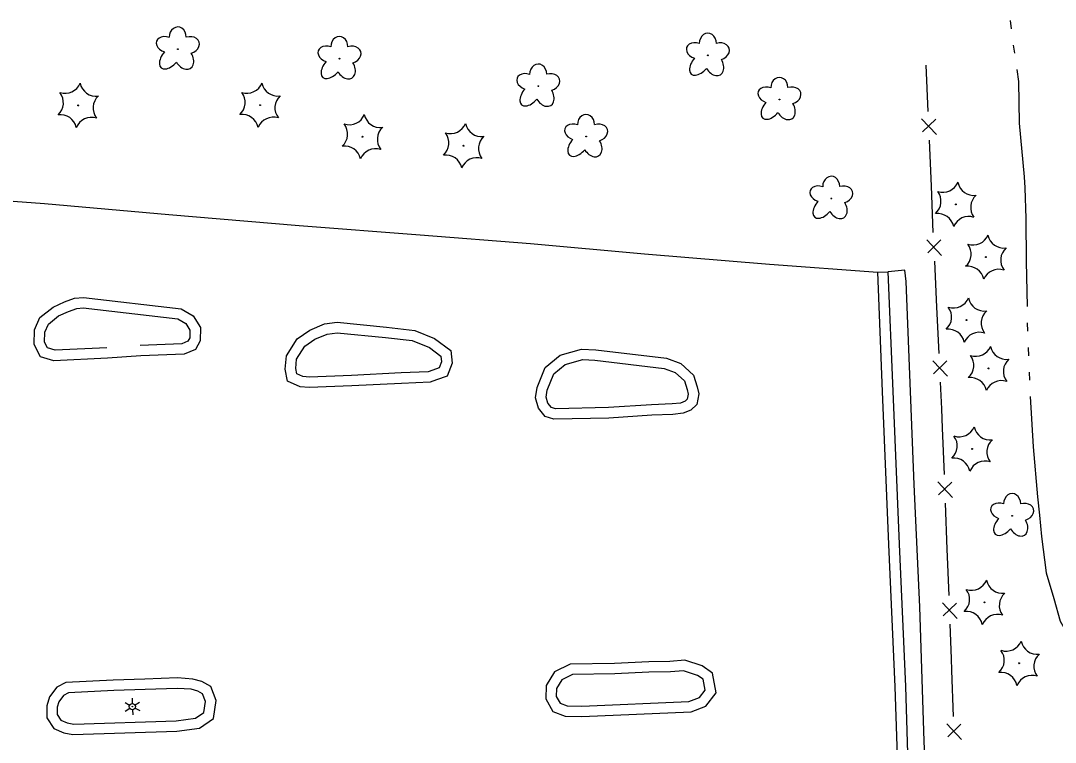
# Model space of a CAD drawing. Extents: x 588843 to 2552415, y 180129 to 269402.
# Drawn here: x 606644.2 to 606892.8, y 183050.6 to 183224 of the extents above; entities that cross this region are included whole.
import ezdxf

# ---------------------------------------------------------------- set-up
doc = ezdxf.new("R2010")
doc.units = 0
for name, color, linetype in [('E_DWY', 7, 'Continuous'), ('E_FEN_P', 7, 'Continuous'), ('E_LAND_Vegetation', 7, 'Continuous'), ('E_LTG', 7, 'Continuous'), ('E_PATH_Sidewalk', 7, 'Continuous'), ('E_WTR_P', 7, 'Continuous')]:
    doc.layers.add(name, color=color, linetype=linetype)

# ---------------------------------------------------------------- blocks, each defined once
blk = doc.blocks.new('CTRE_3')
at = {"layer": 'E_LAND_Vegetation'}
blk.add_circle((0, 0), 0.733, dxfattribs=at)
for centre, start, end in [((-39.3, 29.4), 280.2067, 5.9716), ((5.9, 49), 220.2113, 305.9762), ((45.4, 19.3), 160.2113, 245.9762), ((-45.4, -19.3), 340.2113, 65.9762), ((39.5, -29.6), 100.2511, 185.9272), ((-5.9, -49), 40.2113, 125.9762)]:
    blk.add_arc(centre, 25.8, start, end, dxfattribs=at)
blk = doc.blocks.new('DTRE_3')
at = {"layer": 'E_LAND_Vegetation'}
blk.add_circle((-0.6, 0), 0.601, dxfattribs=at)
for centre, major_axis, ratio in [((-6.1, 17.5), (4.5, -16.3), 0.782863), ((13.3, 9), (-17.3, -9.6), 0.691916), ((-19.3, 0.5), (16.2, -0.4), 0.832022), ((-8.2, -17.2), (5.9, 15.9), 0.716896), ((11.6, -12.2), (-16.4, 15), 0.560249)]:
    blk.add_ellipse(centre, major_axis=major_axis, ratio=ratio, start_param=1.570796, end_param=4.712389, dxfattribs=at)
blk = doc.blocks.new('LPOL_3')
at = {"layer": 'E_LTG'}
for p, q in [((-13.1, 0), (-4.9, 0)), ((-2.5, 4.3), (-6.6, 11.4)), ((2.5, 4.3), (6.6, 11.4)), ((4.9, 0), (13.1, 0)), ((-6.6, -11.4), (-2.5, -4.3)), ((6.6, -11.4), (2.5, -4.3))]:
    blk.add_line(p, q, dxfattribs=at)
for radius in [4.92, 4.92, 4.92, 0.41]:
    blk.add_circle((0, 0), radius, dxfattribs=at)

msp = doc.modelspace()

# ---------------------------------------------------------------- linework, layer by layer
at = {"layer": 'E_DWY'}
for points in [[(606630.51, 183181.56), (606649.93, 183180.1), (606679.81, 183177.43), (606711.12, 183174.8), (606740.2, 183172.53), (606766.69, 183170.44), (606794.06, 183167.96), (606824.12, 183165.47), (606850.12, 183163.59), (606852.52, 183163.69)], [(606854.32, 183063.89), (606852.8, 183098.12), (606851.27, 183134.87), (606850.12, 183163.59)], [(606856.82, 183064), (606855.29, 183098.23), (606853.77, 183134.97), (606852.62, 183163.69)], [(606664.94, 183145.39), (606652.53, 183144.79), (606650.69, 183145.35), (606649.97, 183146.74), (606650.06, 183149.18), (606650.91, 183151.1), (606653.33, 183153.05), (606655.71, 183154.13), (606657.69, 183154.84), (606659.26, 183154.97), (606681.98, 183152.35), (606683.89, 183151.2), (606684.9, 183149.6), (606684.83, 183147.75), (606684.41, 183146.99), (606682.92, 183146.36), (606672.96, 183145.96)], [(606837.11, 182981), (606857.19, 182981.8), (606856.95, 182994.75), (606855.96, 183017.3), (606854.97, 183042.52), (606854.32, 183063.92)], [(606837.21, 182978.5), (606859.73, 182979.4), (606859.45, 182994.83), (606858.45, 183017.4), (606857.46, 183042.61), (606856.82, 183064)]]:
    msp.add_lwpolyline(points, dxfattribs=at)
for points in [[(606665.06, 183142.89), (606652.21, 183142.27), (606648.96, 183143.26), (606647.44, 183146.17), (606647.58, 183149.75), (606648.87, 183152.66), (606652, 183155.2), (606654.77, 183156.45), (606657.15, 183157.3), (606659.29, 183157.48), (606682.81, 183154.77), (606685.69, 183153.04), (606687.43, 183150.28), (606687.31, 183147.07), (606686.19, 183145.02), (606683.48, 183143.88), (606673.06, 183143.46)], [(606723.8, 183136.23), (606713.57, 183135.83), (606711.34, 183136.05), (606708.34, 183137.38), (606707.79, 183140.28), (606708.05, 183143.46), (606710.62, 183147.56), (606713.66, 183149.66), (606717.19, 183151.15), (606720.26, 183151.52), (606732.12, 183150.37), (606738.9, 183149.59), (606743.64, 183147.62), (606747.52, 183144.72), (606747.84, 183141.68), (606746.68, 183138.6), (606744.12, 183137.68), (606742.57, 183137.11), (606735.72, 183136.85)], [(606723.7, 183138.73), (606713.64, 183138.34), (606711.99, 183138.5), (606710.55, 183139.14), (606710.31, 183140.41), (606710.49, 183142.65), (606712.46, 183145.79), (606714.87, 183147.46), (606717.84, 183148.71), (606720.29, 183149.01), (606731.86, 183147.88), (606738.27, 183147.15), (606742.4, 183145.43), (606745.15, 183143.38), (606745.29, 183142.01), (606744.75, 183140.56), (606743.26, 183140.03), (606742.08, 183139.59), (606735.63, 183139.35)], [(606785.51, 183128.51), (606772.27, 183128.21), (606770.23, 183128.91), (606768.61, 183130.85), (606767.87, 183133.37), (606768.26, 183135.86), (606770.23, 183140.65), (606773.83, 183143.62), (606778.96, 183145.08), (606782.38, 183144.94), (606799.37, 183142.9), (606802.82, 183141.64), (606805.82, 183138.83), (606806.76, 183136.05), (606807.16, 183134.33), (606806.66, 183131.74), (606805.22, 183130.41), (606803.38, 183129.66), (606800.89, 183129.4), (606795.82, 183129.19)], [(606785.45, 183131.01), (606772.66, 183130.72), (606771.7, 183131.05), (606770.86, 183132.05), (606770.43, 183133.53), (606770.69, 183135.18), (606772.3, 183139.12), (606775.02, 183141.36), (606779.26, 183142.56), (606782.18, 183142.45), (606798.79, 183140.45), (606801.48, 183139.47), (606803.65, 183137.44), (606804.35, 183135.36), (606804.6, 183134.28), (606804.36, 183133.02), (606803.85, 183132.55), (606802.76, 183132.11), (606800.71, 183131.89), (606795.72, 183131.69)], [(606786.9, 183069.52), (606776.19, 183069.32), (606772.44, 183067.48), (606770.48, 183064.19), (606770.36, 183060.99), (606772.08, 183057.99), (606775.03, 183056.88), (606779.05, 183056.73), (606805.25, 183057.92), (606808.85, 183059.28), (606811.31, 183062.42), (606810.44, 183067.19), (606807.96, 183068.92), (606803.75, 183070.29), (606800.2, 183069.99), (606795.11, 183069.89)], [(606786.94, 183067.02), (606776.79, 183066.83), (606774.21, 183065.56), (606772.96, 183063.46), (606772.88, 183061.61), (606773.8, 183060.01), (606775.53, 183059.36), (606779.04, 183059.23), (606804.74, 183060.39), (606807.31, 183061.37), (606808.65, 183063.07), (606808.16, 183065.73), (606806.83, 183066.66), (606803.46, 183067.76), (606800.33, 183067.49), (606795.15, 183067.39)], [(606666.48, 183065.53), (606655.07, 183064.94), (606652.89, 183063.78), (606651.18, 183061.48), (606650.48, 183059.34), (606650.53, 183056.46), (606652.16, 183053.91), (606654.63, 183052.87), (606656.8, 183052.4), (606681.75, 183053.24), (606687.17, 183053.93), (606690.57, 183056.28), (606691.22, 183060.61), (606689.95, 183063.97), (606687.74, 183065.18), (606685.57, 183065.78), (606681.88, 183066.03), (606674.03, 183065.73)], [(606666.61, 183063.03), (606655.76, 183062.47), (606654.56, 183061.83), (606653.43, 183060.32), (606652.99, 183058.97), (606653.02, 183057.21), (606653.85, 183055.91), (606655.38, 183055.27), (606657.03, 183054.91), (606681.55, 183055.73), (606686.25, 183056.33), (606688.25, 183057.72), (606688.65, 183060.34), (606687.94, 183062.22), (606686.79, 183062.85), (606685.15, 183063.3), (606681.84, 183063.52), (606674.12, 183063.23)]]:
    msp.add_lwpolyline(points, close=True, dxfattribs=at)
at = {"layer": 'E_FEN_P'}
for p, q in [((606860.65, 183200.42), (606864.18, 183196.7)), ((606864.02, 183200.39), (606860.85, 183197.34)), ((606861.89, 183171.32), (606865.44, 183167.62)), ((606865.26, 183171.31), (606862.11, 183168.24)), ((606863.31, 183142.24), (606866.86, 183138.54)), ((606866.68, 183142.23), (606863.53, 183139.16)), ((606864.54, 183113.17), (606868.06, 183109.43)), ((606867.92, 183113.13), (606864.73, 183110.09)), ((606865.66, 183084.08), (606869.17, 183080.34)), ((606869.03, 183084.03), (606865.84, 183080.99)), ((606866.72, 183054.99), (606870.23, 183051.24)), ((606870.1, 183054.93), (606866.9, 183051.9))]:
    msp.add_line(p, q, dxfattribs=at)
for points in [[(606861.65, 183213.3), (606862.13, 183202.2)], [(606862.42, 183195.32), (606862.9, 183184.22)], [(606862.9, 183184.22), (606863.37, 183173.11)], [(606863.7, 183166.24), (606864.24, 183155.13)], [(606864.24, 183155.13), (606864.78, 183144.03)], [(606865.12, 183137.16), (606865.43, 183130.73), (606865.61, 183126.05)], [(606865.61, 183126.05), (606866.03, 183114.94)], [(606866.3, 183108.07), (606866.72, 183096.96)], [(606866.72, 183096.96), (606867.15, 183085.85)], [(606867.41, 183078.97), (606867.73, 183070.74), (606867.83, 183067.86)], [(606867.83, 183067.86), (606868.22, 183056.76)]]:
    msp.add_lwpolyline(points, dxfattribs=at)
at = {"layer": 'E_PATH_Sidewalk'}
msp.add_lwpolyline([(606876.84, 182980.27), (606863.85, 182979.79), (606863.47, 183000.59), (606862.38, 183025.8), (606861.29, 183050.81), (606860.18, 183083.15), (606858.87, 183112.56), (606856.92, 183161.31), (606856.64, 183164.06), (606852.62, 183163.69)], dxfattribs=at)
at = {"layer": 'E_WTR_P'}
for points in [[(606881.88, 183224.03), (606882.14, 183222.07)], [(606882.66, 183218.17), (606882.95, 183216.22)], [(606883.51, 183212.32), (606883.93, 183209.44), (606884.04, 183199.38), (606885.3, 183186.46), (606885.4, 183183.86)], [(606885.4, 183183.86), (606885.7, 183176.49), (606885.79, 183166.15), (606885.96, 183155.31)], [(606886.02, 183151.37), (606886.09, 183149.4)], [(606886.25, 183145.47), (606886.32, 183143.5)], [(606886.48, 183139.56), (606886.55, 183137.6)], [(606886.73, 183133.66), (606887.41, 183121.6), (606888.51, 183109.56), (606888.93, 183105.19)], [(606888.93, 183105.19), (606889.42, 183100.06), (606890.55, 183091.34), (606892.36, 183085.12), (606893.91, 183079.7), (606895.14, 183077.59)]]:
    msp.add_lwpolyline(points, dxfattribs=at)

# ---------------------------------------------------------------- block references
at = {"layer": 'E_LAND_Vegetation'}
for name, p, xscale, yscale, rotation in [('DTRE_3', (606681.99, 183217.1), 0.1524003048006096, 0.15240030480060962, -88.07329007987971), ('DTRE_3', (606809.31, 183215.6), 0.1524003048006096, 0.15240030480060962, -88.07329007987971), ('DTRE_3', (606720.82, 183214.8), 0.1524003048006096, 0.15240030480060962, -88.07329007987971), ('DTRE_3', (606768.57, 183208.2), 0.1524003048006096, 0.15240030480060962, -88.07329007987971), ('DTRE_3', (606826.5, 183204.99), 0.1524003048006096, 0.15240030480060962, -88.07329007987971), ('CTRE_3', (606658.06, 183203.67), 0.1524003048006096, 0.15240030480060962, -88.07329007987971), ('CTRE_3', (606701.74, 183203.71), 0.1524003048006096, 0.15240030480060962, -88.07329007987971), ('CTRE_3', (606726.33, 183196.13), 0.1524003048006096, 0.15240030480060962, -88.07329007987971), ('DTRE_3', (606780.07, 183196.08), 0.1524003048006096, 0.15240030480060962, -88.07329007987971), ('CTRE_3', (606750.63, 183193.98), 0.1524003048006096, 0.15240030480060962, -88.07329007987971), ('DTRE_3', (606838.96, 183181.2), 0.1524003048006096, 0.15240030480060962, -88.07329007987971), ('CTRE_3', (606868.86, 183179.87), 0.15240030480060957, 0.15240030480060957, -88.68198727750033), ('CTRE_3', (606876.08, 183167.2), 0.15240030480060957, 0.15240030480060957, -88.68198727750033), ('CTRE_3', (606871.41, 183152.06), 0.15240030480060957, 0.15240030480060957, -88.68198727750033), ('CTRE_3', (606876.72, 183140.44), 0.15240030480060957, 0.15240030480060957, -88.68198727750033), ('CTRE_3', (606872.76, 183121.08), 0.15240030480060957, 0.15240030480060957, -88.68198727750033), ('DTRE_3', (606882.38, 183104.93), 0.15240030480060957, 0.15240030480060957, -88.68198727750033), ('CTRE_3', (606875.74, 183084.21), 0.15240030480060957, 0.15240030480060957, -88.68198727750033), ('CTRE_3', (606884.06, 183069.56), 0.15240030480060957, 0.15240030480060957, -88.68198727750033)]:
    msp.add_blockref(name, p, dxfattribs=dict(at, xscale=xscale, yscale=yscale, rotation=rotation))
at = {"layer": 'E_LTG', "xscale": 0.1524003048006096, "yscale": 0.15240030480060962, "rotation": -88.07329007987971}
msp.add_blockref('LPOL_3', (606671.07, 183059.15), dxfattribs=at)

doc.saveas('drawing.dxf')
